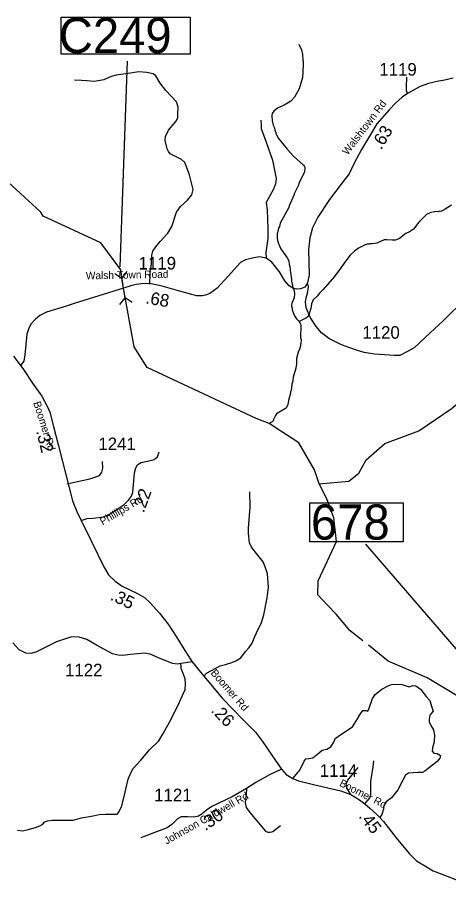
# Model space of a CAD drawing. Extents: x 1248089 to 1457196, y 820910 to 988753.
# Drawn here: x 1328771 to 1333055, y 851342 to 859913 of the extents above; entities that cross this region are included whole.
import ezdxf

# ---------------------------------------------------------------- set-up
doc = ezdxf.new("R2010")
doc.units = 0
for name, color, linetype in [('Exist Hydrographic Creek Single Shore', 7, 'Continuous'), ('Exist Hydrographic Misc Water Feature', 7, 'Continuous'), ('Exist Road Non-System Type 51', 7, 'Continuous'), ('Exist Road Secondary Structure Culvert CELL', 7, 'Continuous'), ('Exist Road Secondary Structure Standard Bridge Number Label', 7, 'Continuous'), ('Exist Road Secondary Type 51 Attributed', 7, 'Continuous'), ('Exist Road Secondary Type 51 Label', 7, 'Continuous'), ('Prop GRAU CAT1 Cell', 7, 'Continuous'), ('Prop Guardrail Anchor Unit CELL', 7, 'Continuous'), ('Prop Lane Lines', 7, 'Continuous')]:
    doc.layers.add(name, color=color, linetype=linetype)

msp = doc.modelspace()

# ---------------------------------------------------------------- linework, layer by layer
at = {"layer": 'Exist Hydrographic Creek Single Shore'}
for points in [[(1329004.9, 857979), (1328637.9, 858314.6), (1328514.9, 858382.8)], [(1329799.9, 857406.3), (1329599.5, 857675.3), (1329029.9, 857939.1), (1329004.9, 857979)], [(1329825.6, 857225.9), (1329799.9, 857406.3)], [(1331377.3, 855811.9), (1331273, 855879.6), (1331142, 855930.3), (1330061.9, 856437.8), (1329933, 856640.6), (1329825.6, 857225.9)], [(1333312.1, 853152.1), (1333220, 853127.7), (1332842, 853355.3), (1332454.1, 853520.6), (1332257.2, 853678.9)]]:
    msp.add_lwpolyline(points, dxfattribs=at)
at = {"layer": 'Exist Hydrographic Misc Water Feature'}
for points in [[(1331567, 859647.7), (1331593.6, 859591.1), (1331604.6, 859542.8), (1331607.3, 859482.8), (1331611, 859474.7), (1331608.1, 859346.8), (1331604, 859338.9), (1331603.4, 859314.9), (1331568.9, 859203.7), (1331523, 859118.8), (1331486.1, 859079.7), (1331421.2, 859041.2), (1331356.6, 859012.7), (1331317.8, 858981.6), (1331303.3, 858958), (1331299, 858942.1), (1331298.4, 858920.1), (1331302.1, 858906), (1331301.7, 858890), (1331312.7, 858841.8), (1331324.1, 858817.5), (1331327.6, 858793.4), (1331339, 858769.2), (1331338.8, 858761.2), (1331365.7, 858710.6), (1331449.3, 858602.6), (1331513.7, 858535.1), (1331613.7, 858446.8), (1331623.3, 858430.6), (1331627, 858414.5), (1331622.1, 858374.6), (1331592.9, 858319.3), (1331567.6, 858263.9), (1331563.3, 858248), (1331521.2, 858161), (1331521.1, 858153), (1331470.6, 858042.2), (1331466.2, 858026.3), (1331382.6, 857868.3), (1331373.9, 857836.5), (1331365.6, 857820.7), (1331356.9, 857788.9), (1331356.5, 857773), (1331352.3, 857765), (1331351.2, 857719.1), (1331354.7, 857697), (1331362.4, 857680.8), (1331362.2, 857672.8), (1331389, 857616.2), (1331450.9, 857526.7), (1331466.2, 857494.4), (1331469.5, 857462.4), (1331476.9, 857438.2), (1331483.5, 857374), (1331487.3, 857365.9), (1331490.4, 857325.8), (1331494.2, 857317.8), (1331493.7, 857293.8), (1331508.2, 857229.5), (1331519.5, 857197.2), (1331522.9, 857169.1), (1331522, 857129.1), (1331496.6, 857073.8), (1331494.2, 857049.8), (1331499.6, 857025.7), (1331499.2, 857009.7), (1331523.9, 856949.2), (1331543.2, 856920.7), (1331568.6, 856894.1)], [(1331769, 855280.8), (1332062, 855307.7), (1332164, 855387.8), (1332234, 855521), (1332421.1, 855681.4), (1332757, 855809.2), (1333079.1, 856026), (1333334.1, 856237.4), (1333699, 856479.6), (1333857.5, 856585.9), (1333920.1, 856672.1), (1334330, 857438.7), (1334527, 857661.3), (1334901.1, 857991.8), (1335274, 858266.6)], [(1333082.9, 858048.4), (1333009.8, 858002.1), (1332977.5, 857986.9), (1332961.5, 857987.3), (1332953.4, 857983.4), (1332921.4, 857984.2), (1332913.3, 857980.4), (1332877.2, 857975.2), (1332832.7, 857954.3), (1332757.1, 857880.1), (1332705.5, 857811.3), (1332664.8, 857782.2), (1332630.5, 857767.1), (1332598, 857743.8), (1332575.4, 857722.4), (1332559.2, 857712.7), (1332527, 857701.5), (1332494.9, 857700.3), (1332439, 857705.5), (1332415.1, 857704.1), (1332342.3, 857669.8), (1332294.1, 857662.9), (1332270.1, 857663.5), (1332262, 857659.7), (1332246, 857660.1), (1332223.8, 857654.6), (1332159.1, 857620.1), (1332118.4, 857591.1), (1332077.5, 857552.1), (1332032.3, 857497.1), (1331949.6, 857379.1), (1331900.2, 857316.3), (1331805.7, 857206.5), (1331773, 857175.3), (1331748.3, 857143.9), (1331707.5, 857108.8), (1331692.6, 857069.2), (1331687.5, 857021.3), (1331679.1, 857005.5), (1331668.3, 856965.8), (1331651.5, 856936.1), (1331637.4, 856926.5), (1331568.6, 856894.1)], [(1331568.6, 856894.1), (1331584.1, 856871.7), (1331587.8, 856855.7), (1331584.9, 856729.7), (1331588.6, 856715.7), (1331587.7, 856675.7), (1331583.5, 856667.8), (1331583.2, 856651.8), (1331574.4, 856620), (1331561.7, 856588.3), (1331544.2, 856524.7), (1331543, 856468.8), (1331538.7, 856452.9), (1331538, 856428.9), (1331512.1, 856341.5), (1331507.2, 856301.7), (1331498.5, 856269.8), (1331498.1, 856253.9), (1331494, 856245.9), (1331489, 856206.1), (1331484.8, 856198.2), (1331484.5, 856182.2), (1331462.9, 856110.7), (1331458, 856070.8), (1331443.2, 856039.2), (1331435.1, 856031.3), (1331345.8, 855977.5), (1331333.5, 855961.8), (1331314.5, 855922.2), (1331314.3, 855910.2), (1331302, 855896.5), (1331273, 855879.6)], [(1331769, 855280.8), (1331722.3, 855420.3), (1331566.9, 855689), (1331377.3, 855811.9)], [(1332203.5, 853722.1), (1332077.1, 853823.6), (1331938.3, 853987.8), (1331850.1, 854077.7), (1331755.2, 854180.2), (1331757.1, 854319.4), (1331941.8, 854710.4), (1331914.3, 854943), (1331845, 855132.7), (1331769, 855280.8)]]:
    msp.add_lwpolyline(points, dxfattribs=at)
at = {"layer": 'Exist Road Non-System Type 51'}
for points in [[(1330087.6, 857265.6), (1330091.1, 857375.7), (1330104, 857466), (1330108.3, 857552), (1330116.9, 857590.6), (1330147, 857635.8), (1330189.9, 857687.4), (1330265.1, 857769), (1330305.9, 857837.8), (1330353.2, 857979.7), (1330391.8, 858035.6), (1330462.7, 858097.9), (1330503.5, 858151.6), (1330516.4, 858203.2), (1330479.7, 858350.3), (1330434.6, 858472.8), (1330402.4, 858500.8), (1330355.2, 858524.4), (1330290.7, 858558.8), (1330271.4, 858582.5), (1330260.7, 858608.2), (1330241.3, 858689.9), (1330243.5, 858728.6), (1330273.5, 858793.1), (1330344.4, 858879.1), (1330365.9, 858916.6), (1330365.9, 858957.4), (1330370.2, 859021.9), (1330353, 859073.5), (1330245.6, 859185.3), (1330189.8, 859260.5), (1330146.8, 859333.6), (1330121, 859352.9), (1330058.7, 859363.7), (1329975, 859372.3), (1329895.5, 859359.4), (1329753.7, 859340), (1329702.2, 859325), (1329631.3, 859292.7), (1329595.7, 859284.2), (1329535.6, 859275.6), (1329464.7, 859282), (1329408.9, 859286.3), (1329340.1, 859288.5)], [(1332645.9, 859158.1), (1332636.2, 859185.2), (1332634.1, 859219.6), (1332638.3, 859318.5)], [(1331190, 858891.8), (1331192.2, 858846.6), (1331194.3, 858807.9), (1331243.7, 858672.5), (1331303.9, 858494.1), (1331342.5, 858311.4), (1331336.1, 858259.8), (1331314.6, 858208.3), (1331243.7, 858075), (1331252.2, 858003), (1331258.7, 857818.2), (1331258.7, 857717.1), (1331239.3, 857579.6), (1331241.2, 857521.9)], [(1329263, 855280.6), (1329493.2, 855330.6), (1329569.9, 855357.3), (1329589.9, 855367.4), (1329609.9, 855397.4), (1329619.9, 855437.5), (1329616.6, 855504.2)], [(1330622.3, 853373.5), (1330650.7, 853401.1), (1330786.5, 853475.1), (1330838.4, 853487.1), (1330900.3, 853509), (1330942.2, 853525), (1330990.2, 853555), (1331036.1, 853617), (1331074, 853658.9), (1331102, 853700.9), (1331129.9, 853766.8), (1331145.9, 853802.8), (1331197.2, 853905.1), (1331219.2, 853983.1), (1331251.1, 854148.9), (1331267.1, 854254.9), (1331255.1, 854388.8), (1331233.2, 854456.7), (1331211.2, 854506.7), (1331161.3, 854572.6), (1331095.4, 854652.5), (1331077.6, 854695.5), (1331067.6, 854789.4), (1331067.6, 854843.4), (1331083.6, 855051.2), (1331081.6, 855203.1)], [(1328774.5, 851844.1), (1328822.4, 851838.1), (1328878.3, 851852.1), (1328952.2, 851870.1), (1328996.1, 851888.1), (1329026.1, 851904.1), (1329046.1, 851928.1), (1329072, 851938), (1329114, 851942), (1329193.8, 851942), (1329327.6, 851944), (1329409.5, 851968), (1329523.3, 851986), (1329583.2, 852000), (1329645.1, 852004), (1329697.1, 852004), (1329763, 852002), (1329776.9, 852018), (1329804.9, 852075.9), (1329834.9, 852191.8), (1329850.8, 852249.8), (1329870.8, 852351.7), (1329900.8, 852419.7), (1329922.7, 852457.6), (1329998.6, 852537.6), (1330084.5, 852641.5), (1330175.7, 852732.3), (1330219.7, 852804.2), (1330299.6, 852946.1), (1330377.4, 853108), (1330437.3, 853239.9), (1330441.3, 853291.8), (1330439.3, 853345.8), (1330417.4, 853397.7), (1330397.4, 853447.7), (1330397.4, 853469.7), (1330394.5, 853498.8)], [(1331507.4, 852358.5), (1331577.6, 852440.9), (1331619.5, 852528.8), (1331635.5, 852550.8), (1331667.5, 852556.8), (1331705.4, 852562.8), (1331755.3, 852600.7), (1331797.3, 852636.7), (1331843.2, 852648.7), (1331885.1, 852672.7), (1331913.1, 852716.6), (1331929.1, 852752.6), (1331985, 852792.6), (1332098.8, 852868.5), (1332150.7, 852950.4), (1332172.7, 852990.4), (1332202.6, 853032.4), (1332232.6, 853030.4), (1332252.6, 853024.4), (1332266.5, 853056.4), (1332298.5, 853152.3), (1332324.4, 853190.2), (1332390.3, 853244.2), (1332454.2, 853278.2), (1332488.2, 853290.2), (1332538.1, 853292.2), (1332592, 853290.2), (1332630, 853276.2), (1332663.9, 853268.2), (1332693.9, 853280.2), (1332729.8, 853278.2), (1332775.8, 853242.2), (1332831.7, 853172.3), (1332867.6, 853132.3), (1332883.6, 853076.3), (1332899.6, 853024.4), (1332867.6, 852984.4), (1332861.6, 852944.4), (1332861.6, 852918.5), (1332875.6, 852884.5), (1332903.6, 852840.5), (1332913.5, 852786.6), (1332911.5, 852720.6), (1332893.6, 852660.7), (1332891.6, 852626.7), (1332905.6, 852608.7), (1332941.5, 852604.7), (1332973.4, 852584.7), (1332967.5, 852558.8), (1332941.5, 852524.8), (1332817.7, 852430.9), (1332795.7, 852416.9), (1332749.8, 852414.9), (1332655.9, 852408.9), (1332625.9, 852389.7), (1332599.9, 852339.8), (1332548, 852243.8), (1332486.1, 852163.9), (1332434.2, 852125.9), (1332410.2, 852090), (1332406.2, 852054), (1332390.3, 852000), (1332372.3, 851968.1)], [(1332222.4, 852103.8), (1332272.4, 852165.8), (1332280.4, 852195.7), (1332280.4, 852245.7), (1332280.4, 852327.6), (1332304.3, 852471.5), (1332310.3, 852531.5)], [(1332084, 852198.6), (1332048.7, 852249.7), (1332040.7, 852277.7), (1332038.7, 852309.6), (1332052.7, 852339.6), (1332156.6, 852465.5)], [(1331046.3, 852256.4), (1331045.5, 852200.4), (1331035.5, 852116.5), (1331043.5, 852070.5), (1331079.5, 852020.5), (1331237.2, 851834.7), (1331259.2, 851822.7), (1331281.1, 851822.7), (1331309.1, 851830.7), (1331337.1, 851852.7), (1331385, 851890.6)]]:
    msp.add_lwpolyline(points, dxfattribs=at)
at = {"layer": 'Exist Road Secondary Structure Culvert CELL'}
for p, q in [((1329860.5, 857389.8), (1329810, 857323.6)), ((1329741.1, 857370.4), (1329810, 857323.6)), ((1329841.7, 857127.7), (1329810, 857323.6)), ((1329791.2, 857061.5), (1329841.7, 857127.7)), ((1329910.5, 857080.9), (1329841.7, 857127.7))]:
    msp.add_line(p, q, dxfattribs=at)
at = {"layer": 'Exist Road Secondary Structure Standard Bridge Number Label'}
msp.add_line((1333611, 853083.1), (1332230.3, 854681.8), dxfattribs=at)
msp.add_lwpolyline([(1331674.9, 855091.9), (1332603.9, 855091.9), (1332603.9, 854707.8), (1331674.9, 854707.8)], close=True, dxfattribs=at)
at = {"layer": 'Exist Road Secondary Type 51 Attributed'}
for points in [[(1333097.6, 859308.8), (1332998.4, 859284.8), (1332953.9, 859278), (1332854.6, 859257.4), (1332770.8, 859224.9), (1332645.9, 859158.1), (1332591.1, 859120.4), (1332526.1, 859060.5), (1332464.9, 858994.7), (1332340, 858854.3), (1332276.7, 858749.9), (1332187.7, 858600.9), (1332112.4, 858457), (1332065, 858360.5), (1332008.5, 858281.7), (1331869.9, 858105.3), (1331757, 857930.7), (1331703.9, 857824.5), (1331676.6, 857722.9), (1331662.9, 857604.8), (1331669.7, 857358.2), (1331654.3, 857277.7)], [(1331654.3, 857277.7), (1331625.4, 857235.1), (1331583.6, 857217.8), (1331544.6, 857213.4), (1331507.2, 857225), (1331469.7, 857248.1), (1331427.9, 857297.1), (1331373.8, 857387.7), (1331300.3, 857481.5), (1331241.2, 857521.9), (1331177.7, 857534.9), (1331120.1, 857524.8), (1331037.9, 857506), (1330987.4, 857478.6), (1330864, 857345), (1330757.3, 857223.8), (1330682.3, 857171.8), (1330640.5, 857156), (1330610.3, 857148.7), (1330554, 857148.7), (1330503.6, 857161.7), (1330370.9, 857196.4), (1330211.6, 857243.9), (1330100.8, 857266.9), (1330055, 857270.7), (1330005.8, 857268), (1329950.7, 857261.4), (1329898.8, 857247.8), (1329825.6, 857225.9)], [(1329825.6, 857225.9), (1329337.9, 857070.8), (1329256.4, 857044.3), (1329061.7, 856986.6), (1328995.4, 856953.4), (1328950.7, 856911.6), (1328906, 856866.8), (1328881.5, 856817.8), (1328865.7, 856768.7), (1328846.9, 856563.8), (1328835.4, 856498.9), (1328803.7, 856457.1)], [(1333229.5, 857125.3), (1332999.3, 856898.8), (1332869.2, 856780.6), (1332710.1, 856633.4), (1332653.6, 856597.4), (1332568, 856554.6), (1332516.7, 856554.6), (1332415.7, 856561.4), (1332318.2, 856568.3), (1332215.5, 856587.1), (1332130, 856611.1), (1331988.9, 856661.4), (1331865.7, 856724.8), (1331792.2, 856779.6), (1331737.4, 856842.9), (1331682.6, 856928.5), (1331639.9, 857029.6), (1331631.3, 857087.8), (1331638.1, 857127.2), (1331651.8, 857175.2), (1331663.8, 857236.8), (1331654.3, 857277.7)], [(1328734.2, 856548.2), (1328803.7, 856457.1)], [(1328803.7, 856457.1), (1328825.8, 856426), (1328923.5, 856281.7), (1329016.3, 856152.4), (1329068.8, 856054.1), (1329094.3, 855992.2), (1329132, 855852.2), (1329180.3, 855660.6), (1329259.6, 855349.6), (1329302.5, 855181), (1329321.3, 855113.7), (1329363, 855008.7), (1329406.3, 854917.9)], [(1329406.3, 854917.9), (1329464.3, 854938.8), (1329526.2, 854941.5), (1329627.1, 854955), (1329701.1, 854986), (1329831.6, 855077.5), (1329877.3, 855119.2), (1329904.2, 855159.6), (1329919, 855200), (1329924.4, 855272.7), (1329935, 855392.8), (1329948.4, 855441.2), (1329965.9, 855472.2), (1329999.6, 855493.7), (1330062.8, 855507.2), (1330131.4, 855522), (1330162.3, 855548.9), (1330177.1, 855590.7), (1330179.5, 855600.2)], [(1329406.3, 854917.9), (1329508.3, 854710.1), (1329630.5, 854456.8), (1329677.2, 854378.9), (1329744.6, 854314.8), (1329813.8, 854266.3), (1329964.3, 854193.6), (1330033.5, 854152.1), (1330092.3, 854100.1), (1330181.9, 853998.6), (1330270.2, 853887.8), (1330354.9, 853756.2), (1330450.1, 853600.4), (1330509.3, 853515.7)], [(1330509.3, 853515.7), (1330394.5, 853498.8), (1330362.6, 853493.1), (1330311.8, 853496.9), (1330172.6, 853555.2), (1330091.8, 853591), (1330035.3, 853600.4), (1329895.2, 853589), (1329819.9, 853577.8), (1329774.8, 853579.6), (1329716.5, 853594.7), (1329558.5, 853679.4), (1329460.7, 853735.8), (1329385.5, 853760.3), (1329308.4, 853762.2), (1329160.5, 853713.3), (1328957.4, 853609.8), (1328906.6, 853598.5), (1328855.9, 853600.4), (1328790, 853634.2), (1328726.1, 853702)], [(1330509.3, 853515.7), (1330622.3, 853373.5), (1330810.4, 853150.4), (1331012.8, 852940.8), (1331137.5, 852817.1), (1331207.2, 852724.1), (1331305, 852577.1), (1331393.7, 852449.2)], [(1331393.7, 852449.2), (1331276.6, 852392.8), (1331141.4, 852315.6), (1331046.3, 852256.4), (1330905.8, 852175), (1330702.5, 852080.2), (1330650.7, 852044.2), (1330603.2, 852004.1), (1330571.5, 851981.9), (1330529.3, 851973.4), (1330461.7, 851975.5), (1330399.3, 851975.5), (1330361.3, 851955.4), (1330305.8, 851900.9), (1330259.3, 851868.1), (1330181.1, 851836.4), (1330030.1, 851781.4), (1329997.3, 851766.6)], [(1331393.7, 852449.2), (1331442.3, 852396.9), (1331507.4, 852358.5), (1331563.5, 852334.8), (1331711.4, 852297.8), (1331983.5, 852234.2), (1332084, 852198.6), (1332168.3, 852145.4), (1332222.4, 852103.8), (1332270.3, 852061), (1332340.6, 851999.3), (1332372.3, 851968.1), (1332407.1, 851931.2), (1332534.3, 851767), (1332661.4, 851611.6), (1332736.5, 851539.8), (1332823.7, 851486.6), (1332899.1, 851439.2), (1333066.2, 851377.1), (1333271.7, 851294.2), (1333350.9, 851260.7)]]:
    msp.add_lwpolyline(points, dxfattribs=at)
at = {"layer": 'Prop Guardrail Anchor Unit CELL'}
msp.add_line((1329793.5, 857437.5), (1329866.3, 859476.1), dxfattribs=at)
msp.add_lwpolyline([(1329206.7, 859913.4), (1330489.5, 859913.4), (1330489.5, 859548.4), (1329206.7, 859548.4)], close=True, dxfattribs=at)

# ---------------------------------------------------------------- texts
at = {"layer": 'Exist Road Secondary Structure Standard Bridge Number Label'}
msp.add_text('678', height=350, dxfattribs=at).set_placement((1331687.5, 854727.6))
at = {"layer": 'Exist Road Secondary Type 51 Label'}
for s, rotation, p in [('Walshtown Rd', 52.88946, (1332051.4, 858540)), ('Walsh Town Road', 1.14714, (1329453.5, 857310.9)), ('Boomer Rd', 287.57886, (1328929.1, 856087.1)), ('Phillips Rd', 30.4242, (1329619, 854868.6)), ('Boomer Rd', 311.07211, (1330686.1, 853401.3)), ('Boomer Rd', 332.97208, (1331962.9, 852287)), ('Johnson Caldwell Rd', 29.38094, (1330254.3, 851699.4))]:
    msp.add_text(s, height=75, rotation=rotation, dxfattribs=at).set_placement(p)
at = {"layer": 'Prop GRAU CAT1 Cell'}
for s, rotation, p in [('.63', 58.78078, (1332384.5, 858591.6)), ('.68', 350.09866, (1330039.9, 857073.9)), ('.32', 284.14181, (1328957.7, 855804.4)), ('.22', 69.87847, (1330026.8, 854987.9)), ('.35', 334.21296, (1329686.7, 854134.3)), ('.26', 314.00519, (1330688.6, 853025.7)), ('.30', 34.77689, (1330639, 851832.9)), ('.45', 307.74581, (1332156, 851979.2))]:
    msp.add_text(s, height=125, rotation=rotation, dxfattribs=at).set_placement(p)
at = {"layer": 'Prop Guardrail Anchor Unit CELL'}
msp.add_text('C249', height=350, dxfattribs=at).set_placement((1329184.5, 859558.2))
at = {"layer": 'Prop Lane Lines'}
for s, p in [('1119', (1332365.5, 859333.9)), ('1119', (1329975.8, 857409.5)), ('1120', (1332197, 856722.5)), ('1241', (1329576.1, 855616.2)), ('1122', (1329245.4, 853371.2)), ('1114', (1331774.4, 852373.2)), ('1121', (1330130.7, 852131.1))]:
    msp.add_text(s, height=125, dxfattribs=at).set_placement(p)

doc.saveas('drawing.dxf')
